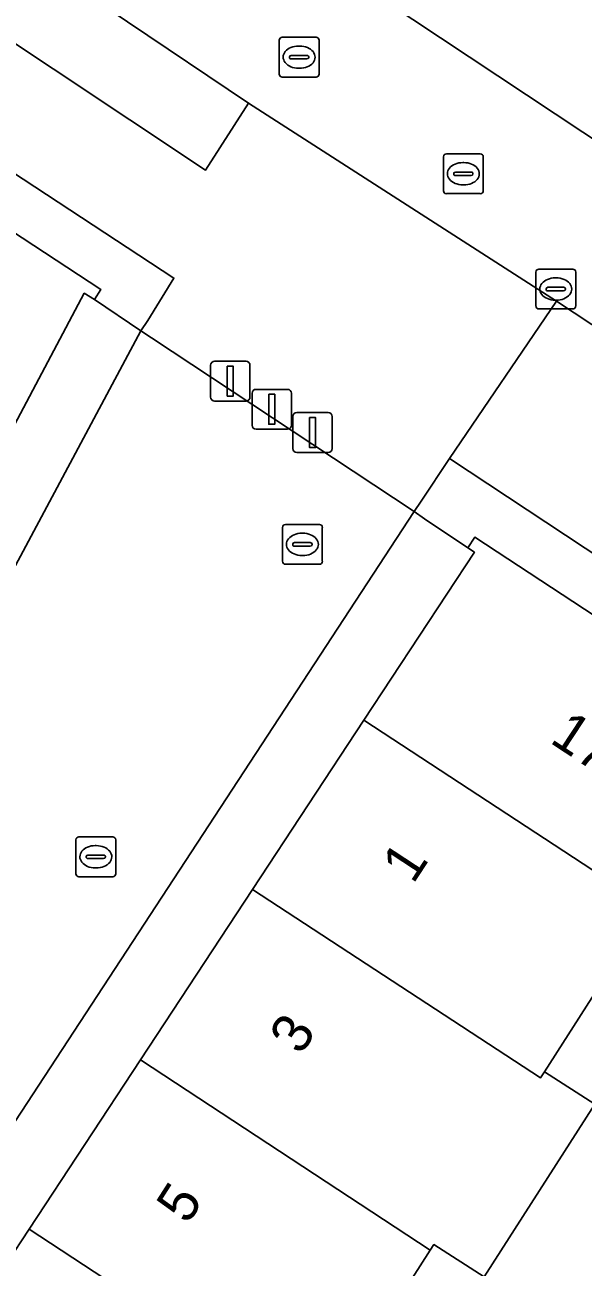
# Model space of a CAD drawing. Extents: x 159279 to 160377, y 384531 to 385888.
# Drawn here: x 160142.5 to 160156.53, y 384885.33 to 384916.51 of the extents above; entities that cross this region are included whole.
import ezdxf

# ---------------------------------------------------------------- set-up
doc = ezdxf.new("R2010")
doc.units = 0
for name, color, linetype in [('IMGEO_Afsluitpaal', 7, 'Continuous'), ('IMGEO_Erf', 7, 'Continuous'), ('IMGEO_Kolk', 7, 'Continuous'), ('IMGEO_Pand', 7, 'Continuous'), ('IMGEO_Pand_nummerreeks', 7, 'Continuous'), ('IMGEO_Parkeervlak_open', 7, 'Continuous'), ('IMGEO_Rijbaan_lokaal_open', 7, 'Continuous'), ('IMGEO_Rioolput', 7, 'Continuous'), ('IMGEO_Voetpad_open', 7, 'Continuous')]:
    doc.layers.add(name, color=color, linetype=linetype)

msp = doc.modelspace()

# ---------------------------------------------------------------- linework, layer by layer
at = {"layer": 'IMGEO_Afsluitpaal'}
for p, q in [((160147.27, 384908.068), (160148.06, 384908.068)), ((160148.06, 384908.068), (160147.27, 384908.068)), ((160147.17, 384907.168), (160147.17, 384907.968)), ((160147.17, 384907.968), (160147.17, 384907.168)), ((160148.16, 384907.968), (160148.16, 384907.168)), ((160148.16, 384907.168), (160148.16, 384907.968)), ((160148.212, 384906.463), (160148.212, 384907.263)), ((160148.212, 384907.263), (160148.212, 384906.463)), ((160148.312, 384907.363), (160149.102, 384907.363)), ((160149.102, 384907.363), (160148.312, 384907.363)), ((160149.202, 384907.263), (160149.202, 384906.463)), ((160149.202, 384906.463), (160149.202, 384907.263)), ((160148.06, 384907.068), (160147.27, 384907.068)), ((160147.27, 384907.068), (160148.06, 384907.068)), ((160149.236, 384905.878), (160149.236, 384906.678)), ((160149.236, 384906.678), (160149.236, 384905.878)), ((160149.336, 384906.778), (160150.126, 384906.778)), ((160150.126, 384906.778), (160149.336, 384906.778)), ((160150.226, 384906.678), (160150.226, 384905.878)), ((160150.226, 384905.878), (160150.226, 384906.678)), ((160149.102, 384906.363), (160148.312, 384906.363)), ((160148.312, 384906.363), (160149.102, 384906.363)), ((160150.126, 384905.778), (160149.336, 384905.778)), ((160149.336, 384905.778), (160150.126, 384905.778))]:
    msp.add_line(p, q, dxfattribs=at)
for points in [[(160147.59, 384907.943), (160147.74, 384907.943), (160147.74, 384907.193), (160147.59, 384907.193), (160147.59, 384907.943)], [(160148.632, 384907.238), (160148.782, 384907.238), (160148.782, 384906.488), (160148.632, 384906.488), (160148.632, 384907.238)], [(160149.656, 384906.653), (160149.806, 384906.653), (160149.806, 384905.903), (160149.656, 384905.903), (160149.656, 384906.653)]]:
    msp.add_lwpolyline(points, dxfattribs=at)
for centre, start, end in [((160147.27, 384907.968), 90, 180), ((160147.27, 384907.968), 90, 180), ((160148.06, 384907.968), 0, 90), ((160148.06, 384907.968), 360, 90), ((160147.27, 384907.168), 180, 270), ((160147.27, 384907.168), 180, 270), ((160148.06, 384907.168), 270, 0), ((160148.06, 384907.168), 270, 0), ((160148.312, 384907.263), 90, 180), ((160148.312, 384907.263), 90, 180), ((160149.102, 384907.263), 0, 90), ((160149.102, 384907.263), 360, 90), ((160149.336, 384906.678), 90, 180), ((160149.336, 384906.678), 90, 180), ((160150.126, 384906.678), 0, 90), ((160150.126, 384906.678), 360, 90), ((160148.312, 384906.463), 180, 270), ((160148.312, 384906.463), 180, 270), ((160149.102, 384906.463), 270, 0), ((160149.102, 384906.463), 270, 0), ((160149.336, 384905.878), 180, 270), ((160149.336, 384905.878), 180, 270), ((160150.126, 384905.878), 270, 0), ((160150.126, 384905.878), 270, 0)]:
    msp.add_arc(centre, 0.1, start, end, dxfattribs=at)
at = {"layer": 'IMGEO_Erf'}
msp.add_lwpolyline([(160177.638, 384887.994), (160174.296, 384890.195), (160171.218, 384885.523), (160165.509, 384889.272), (160165.099, 384889.541), (160163.733, 384890.438), (160161.985, 384891.586), (160158.07, 384894.158), (160155.557, 384890.233), (160156.821, 384889.424), (160154.044, 384885.087), (160152.78, 384885.896), (160152.689, 384885.753), (160149.946, 384881.47), (160147.188, 384877.161), (160144.624, 384873.156), (160148.287, 384870.708), (160150.028, 384869.562), (160151.362, 384868.685), (160151.814, 384868.388), (160157.295, 384864.779), (160154.202, 384860.098)], dxfattribs=at)
at = {"layer": 'IMGEO_Kolk'}
for p, q in [((160155.341, 384909.455), (160155.341, 384910.307)), ((160155.416, 384910.381), (160156.268, 384910.381)), ((160156.342, 384910.307), (160156.342, 384909.455)), ((160155.643, 384909.924), (160156.041, 384909.924)), ((160155.829, 384910.161), (160155.854, 384910.161)), ((160155.6, 384909.875), (160155.6, 384909.887)), ((160156.038, 384909.838), (160155.64, 384909.838)), ((160155.852, 384909.601), (160155.827, 384909.601)), ((160156.084, 384909.887), (160156.084, 384909.875)), ((160156.268, 384909.381), (160155.416, 384909.381)), ((160148.976, 384903.046), (160148.976, 384903.898)), ((160149.051, 384903.972), (160149.903, 384903.972)), ((160149.464, 384903.752), (160149.489, 384903.752)), ((160149.977, 384903.898), (160149.977, 384903.046)), ((160149.235, 384903.466), (160149.235, 384903.478)), ((160149.673, 384903.429), (160149.275, 384903.429)), ((160149.278, 384903.515), (160149.676, 384903.515)), ((160149.719, 384903.478), (160149.719, 384903.466)), ((160149.487, 384903.192), (160149.462, 384903.192)), ((160149.903, 384902.972), (160149.051, 384902.972)), ((160143.786, 384895.204), (160143.786, 384896.056)), ((160143.861, 384896.13), (160144.713, 384896.13)), ((160144.274, 384895.91), (160144.299, 384895.91)), ((160144.787, 384896.056), (160144.787, 384895.204)), ((160144.045, 384895.624), (160144.045, 384895.636)), ((160144.483, 384895.587), (160144.085, 384895.587)), ((160144.088, 384895.673), (160144.486, 384895.673)), ((160144.529, 384895.636), (160144.529, 384895.624)), ((160144.297, 384895.35), (160144.272, 384895.35)), ((160144.713, 384895.13), (160143.861, 384895.13))]:
    msp.add_line(p, q, dxfattribs=at)
for points in [[(160155.341, 384909.455), (160155.341, 384910.307)], [(160155.416, 384910.381), (160156.268, 384910.381)], [(160156.342, 384910.307), (160156.342, 384909.455)], [(160156.268, 384909.381), (160155.416, 384909.381)], [(160148.976, 384903.046), (160148.976, 384903.898)], [(160149.051, 384903.972), (160149.903, 384903.972)], [(160149.977, 384903.898), (160149.977, 384903.046)], [(160149.903, 384902.972), (160149.051, 384902.972)], [(160143.786, 384895.204), (160143.786, 384896.056)], [(160143.861, 384896.13), (160144.713, 384896.13)], [(160144.787, 384896.056), (160144.787, 384895.204)], [(160144.713, 384895.13), (160143.861, 384895.13)]]:
    msp.add_lwpolyline(points, dxfattribs=at)
for centre, radius, start, end in [((160155.418, 384910.305), 0.0765, 91.552, 178.448), ((160155.418, 384910.305), 0.0765, 91.552, 178.448), ((160156.266, 384910.305), 0.0765, 1.552, 88.448), ((160156.266, 384910.305), 0.0765, 1.552, 88.448), ((160155.64, 384909.884), 0.0403, 85.8775, 175.7526), ((160156.045, 384909.886), 0.0386, 1.7309, 96.639), ((160155.637, 384909.874), 0.0366, 178.938, 274.7102), ((160156.041, 384909.881), 0.043, 264.8664, 352.4533), ((160155.418, 384909.457), 0.0765, 181.552, 268.448), ((160155.418, 384909.457), 0.0765, 181.552, 268.448), ((160156.266, 384909.457), 0.0765, 271.552, 358.448), ((160156.266, 384909.457), 0.0765, 271.552, 358.448), ((160149.053, 384903.896), 0.0765, 91.552, 178.448), ((160149.053, 384903.896), 0.0765, 91.552, 178.448), ((160149.901, 384903.896), 0.0765, 1.552, 88.448), ((160149.901, 384903.896), 0.0765, 1.552, 88.448), ((160149.275, 384903.475), 0.0403, 85.8775, 175.7526), ((160149.272, 384903.465), 0.0366, 178.938, 274.7102), ((160149.676, 384903.472), 0.043, 264.8664, 352.4533), ((160149.68, 384903.477), 0.0386, 1.7309, 96.639), ((160149.053, 384903.048), 0.0765, 181.552, 268.448), ((160149.053, 384903.048), 0.0765, 181.552, 268.448), ((160149.901, 384903.048), 0.0765, 271.552, 358.448), ((160149.901, 384903.048), 0.0765, 271.552, 358.448), ((160143.863, 384896.054), 0.0765, 91.552, 178.448), ((160143.863, 384896.054), 0.0765, 91.552, 178.448), ((160144.711, 384896.054), 0.0765, 1.552, 88.448), ((160144.711, 384896.054), 0.0765, 1.552, 88.448), ((160144.085, 384895.633), 0.0403, 85.8775, 175.7526), ((160144.082, 384895.623), 0.0366, 178.938, 274.7102), ((160144.486, 384895.63), 0.043, 264.8664, 352.4533), ((160144.49, 384895.635), 0.0386, 1.7309, 96.639), ((160143.863, 384895.206), 0.0765, 181.552, 268.448), ((160143.863, 384895.206), 0.0765, 181.552, 268.448), ((160144.711, 384895.206), 0.0765, 271.552, 358.448), ((160144.711, 384895.206), 0.0765, 271.552, 358.448)]:
    msp.add_arc(centre, radius, start, end, dxfattribs=at)
for centre, major_axis, ratio, start_param, end_param in [((160155.828, 384909.881), (-0.387, 0.002), 0.722429, 4.712389, 7.853982), ((160155.853, 384909.881), (-0.39, 0.002), 0.717154, 1.570796, 4.712389), ((160149.463, 384903.472), (-0.387, 0.002), 0.722429, 4.712389, 7.853982), ((160149.488, 384903.472), (-0.39, 0.002), 0.717154, 1.570796, 4.712389), ((160144.273, 384895.63), (-0.387, 0.002), 0.722429, 4.712389, 7.853982), ((160144.298, 384895.63), (-0.39, 0.002), 0.717154, 1.570796, 4.712389)]:
    msp.add_ellipse(centre, major_axis=major_axis, ratio=ratio, start_param=start_param, end_param=end_param, dxfattribs=at)
at = {"layer": 'IMGEO_Pand'}
for points in [[(160132.172, 384902.053), (160134.512, 384900.483), (160137.897, 384898.278), (160143.994, 384909.777), (160144.253, 384909.614), (160144.413, 384909.868), (160139.626, 384913.009), (160134.745, 384905.577), (160134.568, 384905.693)], [(160163.358, 384893.668), (160165.071, 384896.265), (160153.805, 384903.649), (160153.63, 384903.381), (160153.797, 384903.272), (160151.02, 384899.055), (160158.203, 384894.36), (160158.07, 384894.158), (160161.985, 384891.586)], [(160155.557, 384890.233), (160158.07, 384894.158), (160158.203, 384894.36), (160151.02, 384899.055), (160148.224, 384894.807), (160155.457, 384890.079)], [(160155.557, 384890.233), (160155.457, 384890.079), (160148.224, 384894.807), (160145.411, 384890.534), (160152.689, 384885.753), (160152.78, 384885.896), (160154.044, 384885.087), (160156.821, 384889.424)], [(160152.689, 384885.753), (160145.411, 384890.534), (160142.614, 384886.285), (160149.946, 384881.47)], [(160147.188, 384877.161), (160149.946, 384881.47), (160142.614, 384886.285), (160139.801, 384882.012)]]:
    msp.add_lwpolyline(points, close=True, dxfattribs=at)
at = {"layer": 'IMGEO_Parkeervlak_open'}
msp.add_lwpolyline([(160132.912, 384924.765), (160131.753, 384923.028), (160147.042, 384912.862), (160148.124, 384914.548)], close=True, dxfattribs=at)
at = {"layer": 'IMGEO_Rijbaan_lokaal_open'}
msp.add_lwpolyline([(160144.46, 384864.387), (160131.638, 384872.788), (160152.283, 384904.295), (160145.682, 384908.652), (160145.415, 384908.828), (160123.226, 384867.33), (160122.202, 384865.37), (160122.406, 384865.263), (160160.06, 384845.593), (160164.806, 384843.113), (160173.478, 384845.373)], close=True, dxfattribs=at)
at = {"layer": 'IMGEO_Rioolput'}
for p, q in [((160148.969, 384916.201), (160149.821, 384916.201)), ((160148.894, 384915.275), (160148.894, 384916.127)), ((160149.382, 384915.981), (160149.407, 384915.981)), ((160149.895, 384916.127), (160149.895, 384915.275)), ((160149.153, 384915.695), (160149.153, 384915.707)), ((160149.591, 384915.658), (160149.193, 384915.658)), ((160149.196, 384915.744), (160149.594, 384915.744)), ((160149.637, 384915.707), (160149.637, 384915.695)), ((160149.405, 384915.421), (160149.38, 384915.421)), ((160149.821, 384915.201), (160148.969, 384915.201)), ((160153.019, 384912.349), (160153.019, 384913.201)), ((160153.094, 384913.275), (160153.946, 384913.275)), ((160153.507, 384913.055), (160153.532, 384913.055)), ((160154.02, 384913.201), (160154.02, 384912.349)), ((160153.278, 384912.769), (160153.278, 384912.781)), ((160153.716, 384912.732), (160153.318, 384912.732)), ((160153.321, 384912.818), (160153.719, 384912.818)), ((160153.762, 384912.781), (160153.762, 384912.769)), ((160153.53, 384912.495), (160153.505, 384912.495)), ((160153.946, 384912.275), (160153.094, 384912.275))]:
    msp.add_line(p, q, dxfattribs=at)
for points in [[(160148.969, 384916.201), (160149.821, 384916.201)], [(160148.894, 384915.275), (160148.894, 384916.127)], [(160149.895, 384916.127), (160149.895, 384915.275)], [(160149.821, 384915.201), (160148.969, 384915.201)], [(160153.019, 384912.349), (160153.019, 384913.201)], [(160153.094, 384913.275), (160153.946, 384913.275)], [(160154.02, 384913.201), (160154.02, 384912.349)], [(160153.946, 384912.275), (160153.094, 384912.275)]]:
    msp.add_lwpolyline(points, dxfattribs=at)
for centre, radius, start, end in [((160148.971, 384916.125), 0.0765, 91.552, 178.448), ((160148.971, 384916.125), 0.0765, 91.552, 178.448), ((160149.819, 384916.125), 0.0765, 1.552, 88.448), ((160149.819, 384916.125), 0.0765, 1.552, 88.448), ((160149.193, 384915.704), 0.0403, 85.8775, 175.7526), ((160149.19, 384915.694), 0.0366, 178.938, 274.7102), ((160149.594, 384915.701), 0.043, 264.8664, 352.4533), ((160149.598, 384915.706), 0.0386, 1.7309, 96.639), ((160148.971, 384915.277), 0.0765, 181.552, 268.448), ((160148.971, 384915.277), 0.0765, 181.552, 268.448), ((160149.819, 384915.277), 0.0765, 271.552, 358.448), ((160149.819, 384915.277), 0.0765, 271.552, 358.448), ((160153.096, 384913.199), 0.0765, 91.552, 178.448), ((160153.096, 384913.199), 0.0765, 91.552, 178.448), ((160153.944, 384913.199), 0.0765, 1.552, 88.448), ((160153.944, 384913.199), 0.0765, 1.552, 88.448), ((160153.318, 384912.778), 0.0403, 85.8775, 175.7526), ((160153.315, 384912.768), 0.0366, 178.938, 274.7102), ((160153.719, 384912.775), 0.043, 264.8664, 352.4533), ((160153.723, 384912.78), 0.0386, 1.7309, 96.639), ((160153.096, 384912.351), 0.0765, 181.552, 268.448), ((160153.096, 384912.351), 0.0765, 181.552, 268.448), ((160153.944, 384912.351), 0.0765, 271.552, 358.448), ((160153.944, 384912.351), 0.0765, 271.552, 358.448)]:
    msp.add_arc(centre, radius, start, end, dxfattribs=at)
for centre, major_axis, ratio, start_param, end_param in [((160149.381, 384915.701), (-0.387, 0.002), 0.722429, 4.712389, 7.853982), ((160149.406, 384915.701), (-0.39, 0.002), 0.717154, 1.570796, 4.712389), ((160153.506, 384912.775), (-0.387, 0.002), 0.722429, 4.712389, 7.853982), ((160153.531, 384912.775), (-0.39, 0.002), 0.717154, 1.570796, 4.712389)]:
    msp.add_ellipse(centre, major_axis=major_axis, ratio=ratio, start_param=start_param, end_param=end_param, dxfattribs=at)
at = {"layer": 'IMGEO_Voetpad_open'}
for points in [[(160183.598, 384951.036), (160175.252, 384956.483), (160157.383, 384945.236), (160158.49, 384943.412), (160149.358, 384937.672), (160149.505, 384937.426), (160142.654, 384933.08), (160135.554, 384929.394), (160134.763, 384928.175), (160135.001, 384928.016), (160137.74, 384926.188), (160138.507, 384927.394), (160148.03, 384921.196), (160147.234, 384919.973), (160157.962, 384912.865), (160159.135, 384914.643), (160160.26, 384916.396), (160172.182, 384934.516), (160166.779, 384938.078), (160169.644, 384942.477), (160171.591, 384941.214), (160174.239, 384945.221), (160176.198, 384943.978)], [(160086.157, 384939.222), (160089.753, 384936.917), (160093.69, 384943.003), (160104.189, 384936.126), (160105.655, 384938.422), (160118.03, 384930.3), (160122.413, 384927.373), (160120.794, 384924.922), (160126.501, 384921.251), (160126.673, 384921.51), (160127.359, 384922.555), (160146.249, 384910.155), (160145.591, 384909.095), (160145.415, 384908.828), (160145.682, 384908.652), (160152.283, 384904.295), (160152.462, 384904.56), (160153.176, 384905.626), (160155.863, 384909.579), (160148.124, 384914.548), (160147.042, 384912.862), (160131.753, 384923.028)], [(160160.06, 384845.593), (160122.406, 384865.263), (160122.202, 384865.37), (160123.226, 384867.33), (160145.415, 384908.828), (160144.253, 384909.614), (160143.994, 384909.777), (160137.897, 384898.278), (160135.373, 384893.518), (160132.832, 384888.739), (160130.447, 384884.255), (160128.063, 384879.771), (160125.663, 384875.225), (160123.278, 384870.706), (160120.907, 384866.214), (160120.237, 384864.943), (160121.822, 384864.098), (160126.537, 384861.6)], [(160157.814, 384906.665), (160158.579, 384907.786), (160157.193, 384908.701), (160155.863, 384909.579), (160153.176, 384905.626), (160175.027, 384891.196), (160174.296, 384890.195), (160177.638, 384887.994)]]:
    msp.add_lwpolyline(points, dxfattribs=at)
for points in [[(160147.234, 384919.973), (160137.74, 384926.188), (160135.001, 384928.016), (160132.912, 384924.765), (160148.124, 384914.548), (160155.863, 384909.579), (160157.193, 384908.701), (160159.314, 384911.992), (160157.962, 384912.865)], [(160145.415, 384908.828), (160145.591, 384909.095), (160146.249, 384910.155), (160127.359, 384922.555), (160126.673, 384921.51), (160131.097, 384918.607), (160135.349, 384915.816), (160139.626, 384913.009), (160144.413, 384909.868), (160144.253, 384909.614)], [(160153.176, 384905.626), (160152.462, 384904.56), (160152.283, 384904.295), (160152.547, 384904.115), (160153.63, 384903.381), (160153.805, 384903.649), (160165.071, 384896.265), (160168.585, 384893.952), (160174.296, 384890.195), (160175.027, 384891.196)], [(160161.907, 384855.037), (160156.334, 384858.705), (160154.202, 384860.098), (160148.735, 384863.71), (160145.213, 384866.029), (160134.115, 384873.317), (160137.017, 384877.756), (160139.801, 384882.012), (160142.614, 384886.285), (160145.411, 384890.534), (160148.224, 384894.807), (160151.02, 384899.055), (160153.797, 384903.272), (160153.63, 384903.381), (160152.547, 384904.115), (160152.283, 384904.295), (160131.638, 384872.788), (160144.46, 384864.387), (160173.478, 384845.373), (160172.999, 384847.761)]]:
    msp.add_lwpolyline(points, close=True, dxfattribs=at)

# ---------------------------------------------------------------- texts
at = {"layer": 'IMGEO_Pand_nummerreeks'}
for s, rotation, p in [('17-19', 326.5788, (160155.663, 384898.513)), ('1', 56.746, (160152.257, 384894.924)), ('3', 58.1071, (160149.445, 384890.625)), ('5', 57.3027, (160146.595, 384886.378))]:
    msp.add_text(s, height=1, rotation=rotation, dxfattribs=at).set_placement(p)

doc.saveas('drawing.dxf')
